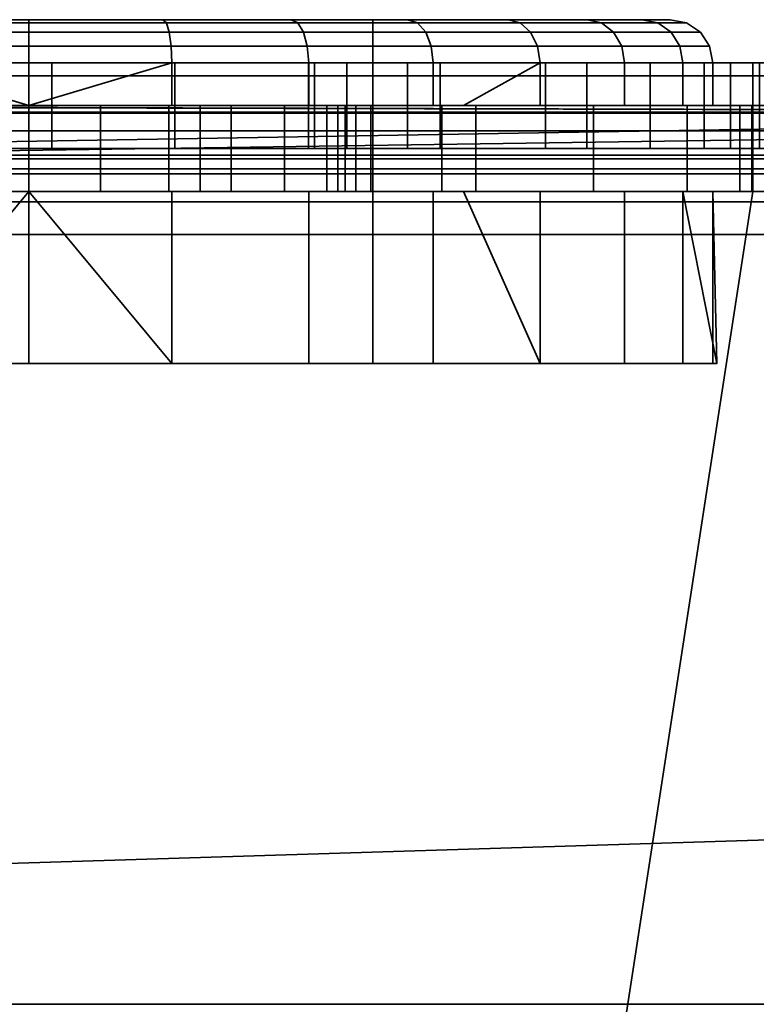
# Model space of a CAD drawing. Header units: millimetres. Extents: x -603 to 3703, y -115 to 249.
# Tile 588 of 656: x 1078.89 to 1087.46, y -24.95 to -13.5. Entities that reach past the tile are written whole.
import ezdxf

# ---------------------------------------------------------------- set-up
doc = ezdxf.new("R2010")
doc.units = ezdxf.units.MM
doc.layers.add('152', color=7, linetype='Continuous', true_color=0xffffff)

# ---------------------------------------------------------------- blocks, each defined once
blk = doc.blocks.new('UG_SURFACE_031')
at = {"layer": '152', "color": 252, "linetype": 'Continuous', "lineweight": 35}
for points in [[(1080.559, -13.5, 1098.664), (1077.441, -13.5, 1098.664), (1074.592, -13.5, 1099.932), (1075, -13.5, 1102)], [(1075, -13.5, 1102), (1083, -13.5, 1102), (1083.408, -13.5, 1099.932), (1080.559, -13.5, 1098.664)], [(1083, -13.5, 1110), (1075, -13.5, 1110), (1075.949, -13.5, 1112.852), (1079, -13.5, 1113.5)], [(1083, -13.5, 1102), (1075, -13.5, 1102), (1075, -17.5, 1102), (1083, -17.5, 1102)], [(1075, -13.5, 1110), (1083, -13.5, 1110), (1083, -17.5, 1110), (1075, -17.5, 1110)], [(1075.872, -13.538, 1113.026), (1079, -13.538, 1113.691), (1079, -13.5, 1113.5), (1075.949, -13.5, 1112.852)], [(1080.599, -13.538, 1098.477), (1077.401, -13.538, 1098.477), (1077.441, -13.5, 1098.664), (1080.559, -13.5, 1098.664)], [(1079, -13.538, 1113.691), (1082.128, -13.538, 1113.026), (1082.051, -13.5, 1112.852), (1079, -13.5, 1113.5)], [(1079, -13.5, 1113.5), (1082.051, -13.5, 1112.852), (1083, -13.5, 1110)], [(1083.521, -13.538, 1099.778), (1080.599, -13.538, 1098.477), (1080.559, -13.5, 1098.664), (1083.408, -13.5, 1099.932)], [(1082.128, -13.538, 1113.026), (1084.716, -13.538, 1111.147), (1084.574, -13.5, 1111.019), (1082.051, -13.5, 1112.852)], [(1082.051, -13.5, 1112.852), (1084.574, -13.5, 1111.019), (1083, -13.5, 1110)], [(1083, -13.5, 1102), (1083, -13.5, 1110), (1084.574, -13.5, 1111.019), (1086.133, -13.5, 1108.318)], [(1085.495, -13.5, 1102.25), (1083.408, -13.5, 1099.932), (1083, -13.5, 1102)], [(1086.133, -13.5, 1108.318), (1086.459, -13.5, 1105.216), (1085.495, -13.5, 1102.25), (1083, -13.5, 1102)], [(1083, -13.5, 1110), (1083, -13.5, 1102), (1083, -17.5, 1102), (1083, -17.5, 1110)], [(1085.661, -13.538, 1102.154), (1083.521, -13.538, 1099.778), (1083.408, -13.5, 1099.932), (1085.495, -13.5, 1102.25)], [(1084.716, -13.538, 1111.147), (1086.315, -13.538, 1108.377), (1086.133, -13.5, 1108.318), (1084.574, -13.5, 1111.019)], [(1086.649, -13.538, 1105.196), (1085.661, -13.538, 1102.154), (1085.495, -13.5, 1102.25), (1086.459, -13.5, 1105.216)], [(1086.315, -13.538, 1108.377), (1086.649, -13.538, 1105.196), (1086.459, -13.5, 1105.216), (1086.133, -13.5, 1108.318)], [(1075.806, -13.646, 1113.175), (1079, -13.646, 1113.854), (1079, -13.538, 1113.691), (1075.872, -13.538, 1113.026)], [(1080.633, -13.646, 1098.318), (1077.367, -13.646, 1098.318), (1077.401, -13.538, 1098.477), (1080.599, -13.538, 1098.477)], [(1079, -13.646, 1113.854), (1082.194, -13.646, 1113.175), (1082.128, -13.538, 1113.026), (1079, -13.538, 1113.691)], [(1083.616, -13.646, 1099.646), (1080.633, -13.646, 1098.318), (1080.599, -13.538, 1098.477), (1083.521, -13.538, 1099.778)], [(1082.194, -13.646, 1113.175), (1084.836, -13.646, 1111.255), (1084.716, -13.538, 1111.147), (1082.128, -13.538, 1113.026)], [(1085.801, -13.646, 1102.073), (1083.616, -13.646, 1099.646), (1083.521, -13.538, 1099.778), (1085.661, -13.538, 1102.154)], [(1084.836, -13.646, 1111.255), (1086.469, -13.646, 1108.427), (1086.315, -13.538, 1108.377), (1084.716, -13.538, 1111.147)], [(1086.811, -13.646, 1105.179), (1085.801, -13.646, 1102.073), (1085.661, -13.538, 1102.154), (1086.649, -13.538, 1105.196)], [(1086.469, -13.646, 1108.427), (1086.811, -13.646, 1105.179), (1086.649, -13.538, 1105.196), (1086.315, -13.538, 1108.377)], [(1075.762, -13.809, 1113.274), (1079, -13.809, 1113.962), (1079, -13.646, 1113.854), (1075.806, -13.646, 1113.175)], [(1080.655, -13.809, 1098.212), (1077.345, -13.809, 1098.212), (1077.367, -13.646, 1098.318), (1080.633, -13.646, 1098.318)], [(1079, -13.809, 1113.962), (1082.238, -13.809, 1113.274), (1082.194, -13.646, 1113.175), (1079, -13.646, 1113.854)], [(1083.68, -13.809, 1099.559), (1080.655, -13.809, 1098.212), (1080.633, -13.646, 1098.318), (1083.616, -13.646, 1099.646)], [(1082.238, -13.809, 1113.274), (1084.917, -13.809, 1111.328), (1084.836, -13.646, 1111.255), (1082.194, -13.646, 1113.175)], [(1085.895, -13.809, 1102.019), (1083.68, -13.809, 1099.559), (1083.616, -13.646, 1099.646), (1085.801, -13.646, 1102.073)], [(1084.917, -13.809, 1111.328), (1086.572, -13.809, 1108.46), (1086.469, -13.646, 1108.427), (1084.836, -13.646, 1111.255)], [(1086.918, -13.809, 1105.168), (1085.895, -13.809, 1102.019), (1085.801, -13.646, 1102.073), (1086.811, -13.646, 1105.179)], [(1086.572, -13.809, 1108.46), (1086.918, -13.809, 1105.168), (1086.811, -13.646, 1105.179), (1086.469, -13.646, 1108.427)], [(1075.746, -14, 1113.308), (1079, -14, 1114), (1079, -13.809, 1113.962), (1075.762, -13.809, 1113.274)], [(1080.663, -14, 1098.175), (1077.337, -14, 1098.175), (1077.345, -13.809, 1098.212), (1080.655, -13.809, 1098.212)], [(1079, -14, 1114), (1082.254, -14, 1113.308), (1082.238, -13.809, 1113.274), (1079, -13.809, 1113.962)], [(1083.702, -14, 1099.528), (1080.663, -14, 1098.175), (1080.655, -13.809, 1098.212), (1083.68, -13.809, 1099.559)], [(1082.254, -14, 1113.308), (1084.945, -14, 1111.353), (1084.917, -13.809, 1111.328), (1082.238, -13.809, 1113.274)], [(1085.928, -14, 1102), (1083.702, -14, 1099.528), (1083.68, -13.809, 1099.559), (1085.895, -13.809, 1102.019)], [(1084.945, -14, 1111.353), (1086.608, -14, 1108.472), (1086.572, -13.809, 1108.46), (1084.917, -13.809, 1111.328)], [(1086.956, -14, 1105.164), (1085.928, -14, 1102), (1085.895, -13.809, 1102.019), (1086.918, -13.809, 1105.168)], [(1086.608, -14, 1108.472), (1086.956, -14, 1105.164), (1086.918, -13.809, 1105.168), (1086.572, -13.809, 1108.46)], [(1079, -14.5, 1114), (1079, -14, 1114), (1075.746, -14, 1113.308), (1075.746, -14.5, 1113.308)], [(1077.337, -14, 1098.175), (1080.663, -14, 1098.175), (1079, -14.5, 1098)], [(1079, -14.5, 1098), (1077.337, -14.5, 1098.175), (1077.337, -14, 1098.175)], [(1080.663, -14, 1098.175), (1080.663, -14.5, 1098.175), (1079, -14.5, 1098)], [(1082.254, -14.5, 1113.308), (1082.254, -14, 1113.308), (1079, -14, 1114), (1079, -14.5, 1114)], [(1080.663, -14.5, 1098.175), (1080.663, -14, 1098.175), (1083.702, -14, 1099.528), (1083.702, -14.5, 1099.528)], [(1084.945, -14, 1111.353), (1082.254, -14, 1113.308), (1082.254, -14.5, 1113.308), (1084.055, -14.5, 1112)], [(1083.702, -14.5, 1099.528), (1083.702, -14, 1099.528), (1085.928, -14, 1102), (1085.928, -14.5, 1102)], [(1084.055, -14.5, 1112), (1084.945, -14.5, 1111.353), (1084.945, -14, 1111.353)], [(1086.608, -14.5, 1108.472), (1086.608, -14, 1108.472), (1084.945, -14, 1111.353), (1084.945, -14.5, 1111.353)], [(1085.928, -14.5, 1102), (1085.928, -14, 1102), (1086.956, -14, 1105.164), (1086.956, -14.5, 1105.164)], [(1086.956, -14.5, 1105.164), (1086.956, -14, 1105.164), (1086.608, -14, 1108.472), (1086.608, -14.5, 1108.472)], [(1032, -14.576, 1158.183), (1099.744, -14.576, 1158.183), (1070.58, -14.5, 1157.8), (1067.455, -14.5, 1157.8)], [(1099.744, -14.576, 1004.817), (1032, -14.576, 1004.817), (1064.375, -14.5, 1005.2), (1067.455, -14.5, 1005.2)], [(1099.744, -14.576, 1004.817), (1067.455, -14.5, 1005.2), (1070.58, -14.5, 1005.2)], [(1099.744, -14.576, 1158.183), (1087.42, -14.5, 1157.8), (1070.58, -14.5, 1157.8)], [(1070.58, -14.5, 1005.2), (1087.42, -14.5, 1005.2), (1099.744, -14.576, 1004.817)], [(1070.58, -14.5, 1061.42), (1078.168, -14.5, 1080.087), (1079, -14.5, 1080)], [(1079, -14.5, 1080), (1079.832, -14.5, 1080.087), (1087.42, -14.5, 1061.42), (1070.58, -14.5, 1061.42)], [(1070.58, -14.5, 1093), (1087.42, -14.5, 1093), (1079, -14.5, 1088), (1077.373, -14.5, 1087.654)], [(1070.58, -14.5, 1157.8), (1087.42, -14.5, 1157.8), (1082.254, -14.5, 1113.308), (1079, -14.5, 1114)], [(1079, -14.5, 1114), (1075.746, -14.5, 1113.308), (1070.58, -14.5, 1157.8)], [(1070.58, -14.5, 1093), (1077.337, -14.5, 1098.175), (1079, -14.5, 1098)], [(1079, -14.5, 1098), (1080.663, -14.5, 1098.175), (1087.42, -14.5, 1093), (1070.58, -14.5, 1093)], [(1070.58, -14.5, 1061.42), (1087.42, -14.5, 1061.42), (1082.595, -14.5, 1042.077), (1079, -14.5, 1042.841)], [(1079, -14.5, 1042.841), (1075.405, -14.5, 1042.077), (1070.58, -14.5, 1061.42)], [(1077.01, -14.5, 1009.746), (1079, -14.5, 1009.35), (1087.42, -14.5, 1005.2), (1070.58, -14.5, 1005.2)], [(1079, -14.5, 1042.841), (1079, -15.5, 1042.841), (1075.405, -15.5, 1042.077), (1075.405, -14.5, 1042.077)], [(1077.01, -14.5, 1009.746), (1077.01, -15.5, 1009.746), (1079, -15.5, 1009.35), (1079, -14.5, 1009.35)], [(1077.373, -15.5, 1087.654), (1077.373, -14.5, 1087.654), (1079, -14.5, 1088), (1079, -15.5, 1088)], [(1079, -14.5, 1080), (1078.168, -14.5, 1080.087), (1078.168, -15.5, 1080.087), (1079, -15.5, 1080)], [(1087.42, -14.5, 1005.2), (1079, -14.5, 1009.35), (1080.99, -14.5, 1009.746)], [(1080.627, -14.5, 1087.654), (1079, -14.5, 1088), (1087.42, -14.5, 1093)], [(1082.595, -14.5, 1042.077), (1082.595, -15.5, 1042.077), (1079, -15.5, 1042.841), (1079, -14.5, 1042.841)], [(1079, -14.5, 1009.35), (1079, -15.5, 1009.35), (1080.99, -15.5, 1009.746), (1080.99, -14.5, 1009.746)], [(1079, -15.5, 1080), (1079.832, -15.5, 1080.087), (1079.832, -14.5, 1080.087), (1079, -14.5, 1080)], [(1079, -15.5, 1088), (1079, -14.5, 1088), (1080.627, -14.5, 1087.654), (1080.627, -15.5, 1087.654)], [(1079.832, -14.5, 1080.087), (1081.351, -14.5, 1080.764), (1087.42, -14.5, 1061.42)], [(1081.351, -15.5, 1080.764), (1081.351, -14.5, 1080.764), (1079.832, -14.5, 1080.087), (1079.832, -15.5, 1080.087)], [(1087.42, -14.5, 1093), (1081.973, -14.5, 1086.676), (1080.627, -14.5, 1087.654)], [(1080.627, -15.5, 1087.654), (1080.627, -14.5, 1087.654), (1081.973, -14.5, 1086.676), (1081.973, -15.5, 1086.676)], [(1080.663, -14.5, 1098.175), (1083.702, -14.5, 1099.528), (1087.42, -14.5, 1093)], [(1080.99, -14.5, 1009.746), (1082.677, -14.5, 1010.873), (1087.42, -14.5, 1005.2)], [(1080.99, -14.5, 1009.746), (1080.99, -15.5, 1009.746), (1082.677, -15.5, 1010.873), (1082.677, -14.5, 1010.873)], [(1087.42, -14.5, 1061.42), (1081.351, -14.5, 1080.764), (1082.464, -14.5, 1082)], [(1082.464, -15.5, 1082), (1082.464, -14.5, 1082), (1081.351, -14.5, 1080.764), (1081.351, -15.5, 1080.764)], [(1082.804, -14.5, 1085.236), (1081.973, -14.5, 1086.676), (1087.42, -14.5, 1093)], [(1081.973, -15.5, 1086.676), (1081.973, -14.5, 1086.676), (1082.804, -14.5, 1085.236), (1082.804, -15.5, 1085.236)], [(1087.42, -14.5, 1157.8), (1087.42, -14.5, 1112), (1084.055, -14.5, 1112), (1082.254, -14.5, 1113.308)], [(1087.42, -14.5, 1093), (1087.42, -14.5, 1061.42), (1082.464, -14.5, 1082), (1082.978, -14.5, 1083.582)], [(1082.978, -15.5, 1083.582), (1082.978, -14.5, 1083.582), (1082.464, -14.5, 1082), (1082.464, -15.5, 1082)], [(1085.569, -14.5, 1039.917), (1082.595, -14.5, 1042.077), (1087.42, -14.5, 1061.42)], [(1085.569, -14.5, 1039.917), (1085.569, -15.5, 1039.917), (1082.595, -15.5, 1042.077), (1082.595, -14.5, 1042.077)], [(1087.42, -14.5, 1005.2), (1082.677, -14.5, 1010.873), (1083.804, -14.5, 1012.56)], [(1082.677, -14.5, 1010.873), (1082.677, -15.5, 1010.873), (1083.804, -15.5, 1012.56), (1083.804, -14.5, 1012.56)], [(1082.978, -14.5, 1083.582), (1082.804, -14.5, 1085.236), (1087.42, -14.5, 1093)], [(1082.804, -15.5, 1085.236), (1082.804, -14.5, 1085.236), (1082.978, -14.5, 1083.582), (1082.978, -15.5, 1083.582)], [(1083.702, -14.5, 1099.528), (1085.928, -14.5, 1102), (1087.42, -14.5, 1093)], [(1087.42, -14.5, 1015.975), (1087.42, -14.5, 1005.2), (1083.804, -14.5, 1012.56), (1084.2, -14.5, 1014.55)], [(1083.804, -14.5, 1012.56), (1083.804, -15.5, 1012.56), (1084.2, -15.5, 1014.55), (1084.2, -14.5, 1014.55)], [(1084.945, -14.5, 1111.353), (1084.055, -14.5, 1112), (1087.42, -14.5, 1112)], [(1087.42, -14.5, 1015.975), (1084.2, -14.5, 1015.975), (1084.2, -14.5, 1026.85), (1086.658, -14.5, 1029.583)], [(1084.2, -14.5, 1014.55), (1084.2, -14.5, 1015.975), (1087.42, -14.5, 1015.975)], [(1084.2, -14.5, 1015.975), (1084.2, -14.5, 1014.55), (1084.2, -15.5, 1014.55), (1084.2, -15.5, 1015.975)], [(1084.2, -15.5, 1015.975), (1084.2, -15.5, 1026.85), (1084.2, -14.5, 1026.85), (1084.2, -14.5, 1015.975)], [(1084.2, -14.5, 1026.85), (1084.2, -15.5, 1026.85), (1086.658, -15.5, 1029.583), (1086.658, -14.5, 1029.583)], [(1086.608, -14.5, 1108.472), (1084.945, -14.5, 1111.353), (1087.42, -14.5, 1112)], [(1087.42, -14.5, 1061.42), (1087.42, -14.5, 1036.97), (1087.271, -14.5, 1036.97), (1085.569, -14.5, 1039.917)], [(1087.271, -15.5, 1036.97), (1085.569, -15.5, 1039.917), (1085.569, -14.5, 1039.917), (1087.271, -14.5, 1036.97)], [(1085.928, -14.5, 1102), (1086.956, -14.5, 1105.164), (1087.42, -14.5, 1093)], [(1086.956, -14.5, 1105.164), (1086.608, -14.5, 1108.472), (1087.42, -14.5, 1112)], [(1086.658, -14.5, 1029.583), (1087.42, -14.5, 1031.931), (1087.42, -14.5, 1015.975)], [(1087.42, -14.5, 1031.931), (1086.658, -14.5, 1029.583), (1086.658, -15.5, 1029.583), (1087.42, -15.5, 1031.931)], [(1087.42, -14.5, 1112), (1087.42, -14.5, 1093), (1086.956, -14.5, 1105.164)], [(1087.408, -14.5, 1036.734), (1087.271, -14.5, 1036.97), (1087.42, -14.5, 1036.97)], [(1087.271, -14.5, 1036.97), (1087.408, -14.5, 1036.734), (1087.408, -15.5, 1036.734), (1087.271, -15.5, 1036.97)], [(1087.42, -14.5, 1036.97), (1087.42, -14.5, 1036.612), (1087.408, -14.5, 1036.734)], [(1087.42, -15.5, 1036.612), (1087.408, -15.5, 1036.734), (1087.408, -14.5, 1036.734), (1087.42, -14.5, 1036.612)], [(1099.744, -14.576, 1158.183), (1090.546, -14.5, 1157.8), (1087.42, -14.5, 1157.8)], [(1099.744, -14.576, 1004.817), (1087.42, -14.5, 1005.2), (1090.546, -14.5, 1005.2)], [(1090.546, -14.5, 1015.975), (1087.42, -14.5, 1015.975), (1087.42, -14.5, 1031.931), (1087.793, -14.5, 1033.079)], [(1087.793, -14.5, 1033.079), (1087.42, -14.5, 1036.612), (1087.42, -14.5, 1036.97), (1090.546, -14.5, 1036.97)], [(1087.42, -14.5, 1005.2), (1087.42, -14.5, 1015.975), (1090.546, -14.5, 1015.975), (1090.546, -14.5, 1005.2)], [(1087.42, -14.5, 1036.97), (1087.42, -14.5, 1061.42), (1090.546, -14.5, 1061.42), (1090.546, -14.5, 1036.97)], [(1087.42, -14.5, 1061.42), (1087.42, -14.5, 1093), (1090.546, -14.5, 1093), (1090.546, -14.5, 1061.42)], [(1087.42, -14.5, 1093), (1087.42, -14.5, 1112), (1090.546, -14.5, 1112), (1090.546, -14.5, 1093)], [(1087.42, -14.5, 1112), (1087.42, -14.5, 1157.8), (1090.546, -14.5, 1157.8), (1090.546, -14.5, 1112)], [(1087.42, -14.5, 1036.612), (1087.793, -14.5, 1033.079), (1087.793, -15.5, 1033.079), (1087.42, -15.5, 1036.612)], [(1087.42, -15.5, 1031.931), (1087.793, -15.5, 1033.079), (1087.793, -14.5, 1033.079), (1087.42, -14.5, 1031.931)], [(1099.744, -14.576, 1158.183), (1032, -14.576, 1158.183), (1032, -14.793, 1158.507), (1099.879, -14.793, 1158.507)], [(1099.879, -14.793, 1004.493), (1032, -14.793, 1004.493), (1032, -14.576, 1004.817), (1099.744, -14.576, 1004.817)], [(1099.879, -14.793, 1158.507), (1032, -14.793, 1158.507), (1032, -15.117, 1158.724), (1099.968, -15.117, 1158.724)], [(1099.968, -15.117, 1004.276), (1032, -15.117, 1004.276), (1032, -14.793, 1004.493), (1099.879, -14.793, 1004.493)], [(1099.968, -15.117, 1158.724), (1032, -15.117, 1158.724), (1032, -15.5, 1158.8), (1100, -15.5, 1158.8)], [(1100, -15.5, 1004.2), (1032, -15.5, 1004.2), (1032, -15.117, 1004.276), (1099.968, -15.117, 1004.276)], [(1032, -15.5, 1004.2), (1100, -15.5, 1004.2), (1100, -28.5, 1004.2), (1032, -28.5, 1004.2)], [(1100, -15.5, 1158.8), (1032, -15.5, 1158.8), (1032, -28.5, 1158.8), (1100, -28.5, 1158.8)], [(1072.58, -28.5, 1005.2), (1085.42, -28.5, 1005.2), (1087.42, -15.5, 1005.2), (1070.58, -15.5, 1005.2)], [(1070.58, -15.5, 1157.8), (1087.42, -15.5, 1157.8), (1085.42, -28.5, 1157.8), (1072.58, -28.5, 1157.8)], [(1087.42, -15.5, 1093), (1070.58, -15.5, 1093), (1079, -15.5, 1088), (1080.627, -15.5, 1087.654)], [(1077.373, -15.5, 1087.654), (1079, -15.5, 1088), (1070.58, -15.5, 1093)], [(1070.58, -15.5, 1061.42), (1087.42, -15.5, 1061.42), (1079, -15.5, 1080), (1078.168, -15.5, 1080.087)], [(1087.42, -15.5, 1157.8), (1070.58, -15.5, 1157.8), (1075.746, -15.5, 1113.308), (1079, -15.5, 1114)], [(1079, -15.5, 1098), (1077.337, -15.5, 1098.175), (1070.58, -15.5, 1093), (1087.42, -15.5, 1093)], [(1070.58, -15.5, 1005.2), (1079, -15.5, 1009.35), (1077.01, -15.5, 1009.746)], [(1080.99, -15.5, 1009.746), (1079, -15.5, 1009.35), (1070.58, -15.5, 1005.2), (1087.42, -15.5, 1005.2)], [(1070.58, -15.5, 1061.42), (1075.405, -15.5, 1042.077), (1079, -15.5, 1042.841)], [(1079, -15.5, 1042.841), (1082.595, -15.5, 1042.077), (1087.42, -15.5, 1061.42), (1070.58, -15.5, 1061.42)], [(1079, -17.5, 1114), (1079, -15.5, 1114), (1075.746, -15.5, 1113.308), (1075.746, -17.5, 1113.308)], [(1080.663, -17.5, 1098.175), (1077.337, -17.5, 1098.175), (1079, -15.5, 1098)], [(1077.337, -17.5, 1098.175), (1077.337, -15.5, 1098.175), (1079, -15.5, 1098)], [(1079, -15.5, 1114), (1082.254, -15.5, 1113.308), (1087.42, -15.5, 1157.8)], [(1087.42, -15.5, 1093), (1080.663, -15.5, 1098.175), (1079, -15.5, 1098)], [(1079.832, -15.5, 1080.087), (1079, -15.5, 1080), (1087.42, -15.5, 1061.42)], [(1082.254, -17.5, 1113.308), (1082.254, -15.5, 1113.308), (1079, -15.5, 1114), (1079, -17.5, 1114)], [(1079, -15.5, 1098), (1080.663, -15.5, 1098.175), (1080.663, -17.5, 1098.175)], [(1087.42, -15.5, 1061.42), (1081.351, -15.5, 1080.764), (1079.832, -15.5, 1080.087)], [(1080.627, -15.5, 1087.654), (1081.973, -15.5, 1086.676), (1087.42, -15.5, 1093)], [(1087.42, -15.5, 1093), (1083.702, -15.5, 1099.528), (1080.663, -15.5, 1098.175)], [(1080.663, -17.5, 1098.175), (1080.663, -15.5, 1098.175), (1083.702, -15.5, 1099.528), (1083.702, -17.5, 1099.528)], [(1087.42, -15.5, 1005.2), (1082.677, -15.5, 1010.873), (1080.99, -15.5, 1009.746)], [(1082.464, -15.5, 1082), (1081.351, -15.5, 1080.764), (1087.42, -15.5, 1061.42)], [(1087.42, -15.5, 1093), (1081.973, -15.5, 1086.676), (1082.804, -15.5, 1085.236)], [(1082.254, -15.5, 1113.308), (1084.055, -15.5, 1112), (1087.42, -15.5, 1112), (1087.42, -15.5, 1157.8)], [(1084.055, -15.5, 1112), (1082.254, -15.5, 1113.308), (1082.254, -17.5, 1113.308), (1084.945, -17.5, 1111.353)], [(1082.978, -15.5, 1083.582), (1082.464, -15.5, 1082), (1087.42, -15.5, 1061.42), (1087.42, -15.5, 1093)], [(1087.42, -15.5, 1061.42), (1082.595, -15.5, 1042.077), (1085.569, -15.5, 1039.917)], [(1083.804, -15.5, 1012.56), (1082.677, -15.5, 1010.873), (1087.42, -15.5, 1005.2)], [(1087.42, -15.5, 1093), (1082.804, -15.5, 1085.236), (1082.978, -15.5, 1083.582)], [(1087.42, -15.5, 1093), (1085.928, -15.5, 1102), (1083.702, -15.5, 1099.528)], [(1083.702, -17.5, 1099.528), (1083.702, -15.5, 1099.528), (1085.928, -15.5, 1102), (1085.928, -17.5, 1102)], [(1084.2, -15.5, 1014.55), (1083.804, -15.5, 1012.56), (1087.42, -15.5, 1005.2), (1087.42, -15.5, 1015.975)], [(1087.42, -15.5, 1112), (1084.055, -15.5, 1112), (1084.945, -15.5, 1111.353)], [(1084.945, -17.5, 1111.353), (1084.945, -15.5, 1111.353), (1084.055, -15.5, 1112)], [(1087.42, -15.5, 1015.975), (1084.2, -15.5, 1015.975), (1084.2, -15.5, 1014.55)], [(1086.658, -15.5, 1029.583), (1084.2, -15.5, 1026.85), (1084.2, -15.5, 1015.975), (1087.42, -15.5, 1015.975)], [(1087.42, -15.5, 1112), (1084.945, -15.5, 1111.353), (1086.608, -15.5, 1108.472)], [(1086.608, -17.5, 1108.472), (1086.608, -15.5, 1108.472), (1084.945, -15.5, 1111.353), (1084.945, -17.5, 1111.353)], [(1085.42, -28.5, 1005.2), (1090.546, -28.5, 1005.2), (1090.546, -15.5, 1005.2), (1087.42, -15.5, 1005.2)], [(1087.42, -15.5, 1157.8), (1090.546, -15.5, 1157.8), (1090.546, -28.5, 1157.8), (1085.42, -28.5, 1157.8)], [(1085.569, -15.5, 1039.917), (1087.271, -15.5, 1036.97), (1087.42, -15.5, 1036.97), (1087.42, -15.5, 1061.42)], [(1087.42, -15.5, 1093), (1086.956, -15.5, 1105.164), (1085.928, -15.5, 1102)], [(1085.928, -17.5, 1102), (1085.928, -15.5, 1102), (1086.956, -15.5, 1105.164), (1086.956, -17.5, 1105.164)], [(1087.42, -15.5, 1112), (1086.608, -15.5, 1108.472), (1086.956, -15.5, 1105.164)], [(1086.608, -15.5, 1108.472), (1086.608, -17.5, 1108.472), (1087, -17.5, 1106)], [(1087, -17.5, 1106), (1086.956, -15.5, 1105.164), (1086.608, -15.5, 1108.472)], [(1087.42, -15.5, 1015.975), (1087.42, -15.5, 1031.931), (1086.658, -15.5, 1029.583)], [(1086.956, -15.5, 1105.164), (1087.42, -15.5, 1093), (1087.42, -15.5, 1112)], [(1087, -17.5, 1106), (1086.956, -17.5, 1105.164), (1086.956, -15.5, 1105.164)], [(1087.42, -15.5, 1036.97), (1087.271, -15.5, 1036.97), (1087.408, -15.5, 1036.734)], [(1087.408, -15.5, 1036.734), (1087.42, -15.5, 1036.612), (1087.42, -15.5, 1036.97)], [(1090.546, -15.5, 1036.97), (1087.42, -15.5, 1036.97), (1087.42, -15.5, 1036.612), (1087.793, -15.5, 1033.079)], [(1087.793, -15.5, 1033.079), (1087.42, -15.5, 1031.931), (1087.42, -15.5, 1015.975), (1090.546, -15.5, 1015.975)], [(1090.546, -15.5, 1005.2), (1090.546, -15.5, 1015.975), (1087.42, -15.5, 1015.975), (1087.42, -15.5, 1005.2)], [(1090.546, -15.5, 1036.97), (1090.546, -15.5, 1061.42), (1087.42, -15.5, 1061.42), (1087.42, -15.5, 1036.97)], [(1090.546, -15.5, 1061.42), (1090.546, -15.5, 1093), (1087.42, -15.5, 1093), (1087.42, -15.5, 1061.42)], [(1090.546, -15.5, 1093), (1090.546, -15.5, 1112), (1087.42, -15.5, 1112), (1087.42, -15.5, 1093)], [(1090.546, -15.5, 1112), (1090.546, -15.5, 1157.8), (1087.42, -15.5, 1157.8), (1087.42, -15.5, 1112)], [(1075, -17.5, 1110), (1083, -17.5, 1110), (1079, -17.5, 1114), (1075.746, -17.5, 1113.308)], [(1083, -17.5, 1102), (1075, -17.5, 1102), (1077.337, -17.5, 1098.175), (1080.663, -17.5, 1098.175)], [(1083, -17.5, 1110), (1084.945, -17.5, 1111.353), (1082.254, -17.5, 1113.308), (1079, -17.5, 1114)], [(1080.663, -17.5, 1098.175), (1083.702, -17.5, 1099.528), (1083, -17.5, 1102)], [(1083, -17.5, 1102), (1087, -17.5, 1106), (1086.608, -17.5, 1108.472)], [(1083, -17.5, 1102), (1083.702, -17.5, 1099.528), (1085.928, -17.5, 1102), (1086.956, -17.5, 1105.164)], [(1086.956, -17.5, 1105.164), (1087, -17.5, 1106), (1083, -17.5, 1102)], [(1086.608, -17.5, 1108.472), (1084.945, -17.5, 1111.353), (1083, -17.5, 1110), (1083, -17.5, 1102)]]:
    blk.add_3dface(points, dxfattribs=at)
blk = doc.blocks.new('UG_SURFACE_040')
at = {"layer": '152', "color": 252, "linetype": 'Continuous', "lineweight": 35}
for points in [[(1100.489, -14.152, 1528.235), (1032, -14.152, 1528.235), (1032, -14, 1529), (1100.172, -14, 1529)], [(1078.785, -14, 1530.5), (1100.172, -14, 1529), (1032, -14, 1529)], [(1075.747, -14, 1599.147), (1079, -14, 1598.5), (1079.266, -14, 1563.496), (1075.789, -14, 1562.87)], [(1075.747, -14, 1599.147), (1075.747, -15, 1599.147), (1079, -15, 1598.5), (1079, -14, 1598.5)], [(1079.266, -14, 1563.496), (1079.266, -15, 1563.496), (1075.789, -15, 1562.87), (1075.789, -14, 1562.87)], [(1078.785, -14, 1530.5), (1080.698, -14, 1530.881), (1100.172, -14, 1529)], [(1078.785, -14, 1530.5), (1078.785, -15, 1530.5), (1080.698, -15, 1530.881), (1080.698, -14, 1530.881)], [(1082.698, -14, 1562.654), (1079.266, -14, 1563.496), (1079, -14, 1598.5), (1082.253, -14, 1599.147)], [(1079, -14, 1598.5), (1079, -15, 1598.5), (1082.253, -15, 1599.147), (1082.253, -14, 1599.147)], [(1082.698, -14, 1562.654), (1082.698, -15, 1562.654), (1079.266, -15, 1563.496), (1079.266, -14, 1563.496)], [(1100.172, -14, 1529), (1080.698, -14, 1530.881), (1082.32, -14, 1531.964)], [(1080.698, -14, 1530.881), (1080.698, -15, 1530.881), (1082.32, -15, 1531.964), (1082.32, -14, 1531.964)], [(1082.253, -14, 1599.147), (1085.01, -14, 1600.99), (1082.698, -14, 1562.654)], [(1082.253, -14, 1599.147), (1082.253, -15, 1599.147), (1085.01, -15, 1600.99), (1085.01, -14, 1600.99)], [(1096.271, -14, 1544.617), (1082.32, -14, 1531.964), (1083.404, -14, 1533.587)], [(1082.32, -14, 1531.964), (1096.271, -14, 1544.617), (1098, -14, 1544.25), (1100.172, -14, 1529)], [(1082.32, -14, 1531.964), (1082.32, -15, 1531.964), (1083.404, -15, 1533.587), (1083.404, -14, 1533.587)], [(1085.49, -14, 1560.489), (1082.698, -14, 1562.654), (1086.853, -14, 1603.747)], [(1085.01, -14, 1600.99), (1086.853, -14, 1603.747), (1082.698, -14, 1562.654)], [(1085.49, -14, 1560.489), (1085.49, -15, 1560.489), (1082.698, -15, 1562.654), (1082.698, -14, 1562.654)], [(1083.404, -14, 1533.587), (1083.785, -14, 1535.5), (1094.842, -14, 1545.656), (1096.271, -14, 1544.617)], [(1083.404, -14, 1533.587), (1083.404, -15, 1533.587), (1083.785, -15, 1535.5), (1083.785, -14, 1535.5)], [(1083.785, -14, 1547.975), (1086.228, -14, 1550.527), (1093.773, -14, 1548.944), (1093.958, -14, 1547.187)], [(1093.958, -14, 1547.187), (1094.842, -14, 1545.656), (1083.785, -14, 1535.5), (1083.785, -14, 1547.975)], [(1083.785, -14, 1547.975), (1083.785, -15, 1547.975), (1086.228, -15, 1550.527), (1086.228, -14, 1550.527)], [(1083.785, -14, 1535.5), (1083.785, -15, 1535.5), (1083.785, -15, 1547.975), (1083.785, -14, 1547.975)], [(1085.01, -14, 1600.99), (1085.01, -15, 1600.99), (1086.853, -15, 1603.747), (1086.853, -14, 1603.747)], [(1086.853, -14, 1603.747), (1097.116, -14, 1552.657), (1095.502, -14, 1551.938), (1085.49, -14, 1560.489)], [(1087.161, -14, 1557.376), (1085.49, -14, 1560.489), (1095.502, -14, 1551.938)], [(1087.161, -14, 1557.376), (1087.161, -15, 1557.376), (1085.49, -15, 1560.489), (1085.49, -14, 1560.489)], [(1086.228, -14, 1550.527), (1087.422, -14, 1553.852), (1094.319, -14, 1550.625), (1093.773, -14, 1548.944)], [(1086.228, -14, 1550.527), (1086.228, -15, 1550.527), (1087.422, -15, 1553.852), (1087.422, -14, 1553.852)], [(1107, -14, 1610.172), (1098.884, -14, 1552.657), (1097.116, -14, 1552.657), (1086.853, -14, 1603.747)], [(1086.853, -14, 1603.747), (1087.5, -14, 1607), (1107, -14, 1610.172)], [(1086.853, -14, 1603.747), (1086.853, -15, 1603.747), (1087.5, -15, 1607), (1087.5, -14, 1607)], [(1095.502, -14, 1551.938), (1094.319, -14, 1550.625), (1087.422, -14, 1553.852), (1087.161, -14, 1557.376)], [(1087.422, -14, 1553.852), (1087.422, -15, 1553.852), (1087.161, -15, 1557.376), (1087.161, -14, 1557.376)], [(1100.757, -14.586, 1527.586), (1032, -14.586, 1527.586), (1032, -14.152, 1528.235), (1100.489, -14.152, 1528.235)], [(1100.937, -15.235, 1527.152), (1032, -15.235, 1527.152), (1032, -14.586, 1527.586), (1100.757, -14.586, 1527.586)], [(1100.172, -15, 1529), (1032, -15, 1529), (1032, -15.076, 1528.617), (1100.33, -15.076, 1528.617)], [(1032, -15, 1529), (1100.172, -15, 1529), (1078.785, -15, 1530.5)], [(1071.147, -15, 1603.747), (1082.698, -15, 1562.654), (1085.49, -15, 1560.489)], [(1071.147, -15, 1603.747), (1079.266, -15, 1563.496), (1082.698, -15, 1562.654)], [(1071.147, -15, 1603.747), (1075.789, -15, 1562.87), (1079.266, -15, 1563.496)], [(1085.49, -15, 1560.489), (1094.319, -15, 1550.625), (1095.502, -15, 1551.938), (1071.147, -15, 1603.747)], [(1072.99, -15, 1600.99), (1071.147, -15, 1603.747), (1095.502, -15, 1551.938)], [(1075.747, -15, 1599.147), (1072.99, -15, 1600.99), (1095.502, -15, 1551.938)], [(1095.502, -15, 1551.938), (1079, -15, 1598.5), (1075.747, -15, 1599.147)], [(1080.698, -15, 1530.881), (1078.785, -15, 1530.5), (1100.172, -15, 1529)], [(1082.253, -15, 1599.147), (1079, -15, 1598.5), (1095.502, -15, 1551.938), (1097.116, -15, 1552.657)], [(1082.32, -15, 1531.964), (1080.698, -15, 1530.881), (1100.172, -15, 1529)], [(1097.116, -15, 1552.657), (1085.01, -15, 1600.99), (1082.253, -15, 1599.147)], [(1083.404, -15, 1533.587), (1082.32, -15, 1531.964), (1100.172, -15, 1529)], [(1098, -15, 1544.25), (1083.785, -15, 1535.5), (1083.404, -15, 1533.587), (1100.172, -15, 1529)], [(1083.785, -15, 1547.975), (1083.785, -15, 1535.5), (1094.842, -15, 1545.656), (1093.958, -15, 1547.187)], [(1093.958, -15, 1547.187), (1093.773, -15, 1548.944), (1086.228, -15, 1550.527), (1083.785, -15, 1547.975)], [(1083.785, -15, 1535.5), (1098, -15, 1544.25), (1096.271, -15, 1544.617)], [(1096.271, -15, 1544.617), (1094.842, -15, 1545.656), (1083.785, -15, 1535.5)], [(1097.116, -15, 1552.657), (1086.853, -15, 1603.747), (1085.01, -15, 1600.99)], [(1094.319, -15, 1550.625), (1085.49, -15, 1560.489), (1087.161, -15, 1557.376)], [(1087.422, -15, 1553.852), (1086.228, -15, 1550.527), (1093.773, -15, 1548.944), (1094.319, -15, 1550.625)], [(1107, -15, 1610.172), (1087.5, -15, 1607), (1086.853, -15, 1603.747)], [(1086.853, -15, 1603.747), (1097.116, -15, 1552.657), (1098.884, -15, 1552.657), (1107, -15, 1610.172)], [(1094.319, -15, 1550.625), (1087.161, -15, 1557.376), (1087.422, -15, 1553.852)], [(1100.33, -15.076, 1528.617), (1032, -15.076, 1528.617), (1032, -15.293, 1528.293), (1100.464, -15.293, 1528.293)], [(1101, -16, 1527), (1032, -16, 1527), (1032, -15.235, 1527.152), (1100.937, -15.235, 1527.152)], [(1100.464, -15.293, 1528.293), (1032, -15.293, 1528.293), (1032, -15.617, 1528.076), (1100.554, -15.617, 1528.076)], [(1100.554, -15.617, 1528.076), (1032, -15.617, 1528.076), (1032, -16, 1528), (1100.586, -16, 1528)], [(1032, -16, 1527), (1101, -16, 1527), (1101, -28, 1527), (1032, -28, 1527)], [(1032, -28, 1528), (1100.586, -28, 1528), (1100.586, -16, 1528), (1032, -16, 1528)]]:
    blk.add_3dface(points, dxfattribs=at)
blk = doc.blocks.new('UG_SURFACE_041')
at = {"layer": '152', "color": 35, "linetype": 'Continuous', "lineweight": 35}
for points in [[(1971, -34, 2019), (1971, 0, 2019), (1029, -15.75, 2019), (1029, -28.25, 2019)], [(1971, 0, 2019), (1029, 0, 2019), (1029, -15.75, 2019)], [(1971, -2), (1971, -34), (1029, -28.25), (1029, -15.75)], [(1029, -15.75), (1029, -2), (1971, -2)]]:
    blk.add_3dface(points, dxfattribs=at)
blk = doc.blocks.new('UG_SURFACE_119')
at = {"layer": '152', "color": 252, "linetype": 'Continuous', "lineweight": 35}
for points in [[(1042, 4.014, -7.75), (1026, 4.014, -7.75), (1026, -24.953, -7.75), (1974, -24.953, -7.75)], [(1042, 4.014, -8.75), (1958, 4.014, -8.75), (1026, -24.953, -8.75)], [(1958, 4.014, -8.75), (1974, 4.014, -8.75), (1974, -24.953, -8.75), (1026, -24.953, -8.75)], [(1958, 4.014, -7.75), (1042, 4.014, -7.75), (1974, -24.953, -7.75)], [(1026, -25.835, -7.906), (1974, -25.835, -7.906), (1974, -24.953, -7.75), (1026, -24.953, -7.75)], [(1026, -24.953, -8.75), (1974, -24.953, -8.75), (1974, -25.493, -8.845), (1026, -25.493, -8.845)]]:
    blk.add_3dface(points, dxfattribs=at)
blk = doc.blocks.new('UG_SURFACE_163')
at = {"layer": '152', "color": 252, "linetype": 'Continuous', "lineweight": 35}
for points in [[(1023.5, -30.32, 2023.75), (1976.5, -30.32, 2023.75), (1976.5, 62.52, 2023.75), (1023.5, 62.52, 2023.75)], [(1025, -30.32, 2022.25), (1025, 62.52, 2022.25), (1975, 62.52, 2022.25), (1975, -30.32, 2022.25)], [(970, -13.4, 2077.25), (970, -30.32, 2077.25), (2030, -30.32, 2077.25), (2030, -13.4, 2077.25)], [(971.5, -13.4, 2075.75), (2028.5, -13.4, 2075.75), (2028.5, -30.32, 2075.75), (971.5, -30.32, 2075.75)]]:
    blk.add_3dface(points, dxfattribs=at)

msp = doc.modelspace()

# ---------------------------------------------------------------- linework, layer by layer
at = {"layer": '152', "color": 251, "linetype": 'Continuous', "lineweight": -3, "true_color": 0x636466}
for p, q in [((1083, -13.5, 1102), (1075, -13.5, 1102)), ((1075, -13.5, 1110), (1083, -13.5, 1110)), ((1083, -17.5, 1110), (1083, -13.5, 1110)), ((1083, -17.5, 1102), (1083, -13.5, 1102)), ((1083, -13.5, 1110), (1083, -13.5, 1102)), ((1100.172, -14, 1529), (1032, -14, 1529)), ((1083.785, -14, 1547.975), (1083.785, -14, 1535.5)), ((1083.785, -14, 1535.5), (1083.785, -15, 1535.5)), ((1083.785, -14, 1547.975), (1083.785, -15, 1547.975)), ((1099.586, -14.5, 1005.2), (1032, -14.5, 1005.2)), ((1032, -14.5, 1157.8), (1099.586, -14.5, 1157.8)), ((1084.2, -14.5, 1026.85), (1084.2, -15.5, 1026.85)), ((1084.2, -14.5, 1014.55), (1084.2, -15.5, 1014.55)), ((1084.2, -14.5, 1014.55), (1084.2, -14.5, 1026.85)), ((1100.172, -15, 1529), (1032, -15, 1529)), ((1083.785, -15, 1547.975), (1083.785, -15, 1535.5)), ((1032, -15.5, 1004.2), (1100, -15.5, 1004.2)), ((1032, -15.5, 1157.8), (1099.586, -15.5, 1157.8)), ((1100, -15.5, 1158.8), (1032, -15.5, 1158.8)), ((1032, -15.5, 1005.2), (1099.586, -15.5, 1005.2)), ((1084.2, -15.5, 1014.55), (1084.2, -15.5, 1026.85)), ((1032, -16, 1527), (1101, -16, 1527)), ((1032, -16, 1528), (1100.586, -16, 1528)), ((1075, -17.5, 1110), (1083, -17.5, 1110)), ((1083, -17.5, 1102), (1075, -17.5, 1102)), ((1083, -17.5, 1110), (1083, -17.5, 1102))]:
    msp.add_line(p, q, dxfattribs=at)
at = {"layer": '152', "color": 251, "linetype": 'Continuous', "lineweight": -3, "true_color": 0x636466, "extrusion": (0, -1, 0)}
for centre in [(1079, 1106, 14), (1079, 1106, 17.5)]:
    msp.add_circle(centre, 8, dxfattribs=at)
at = {"layer": '152', "color": 251, "linetype": 'Continuous', "lineweight": -3, "true_color": 0x636466, "extrusion": (0, -1, 4.0817e-16)}
for centre, radius in [((1079, 1106, 14.5), 8), ((1079, 1084, 14.5), 4)]:
    msp.add_circle(centre, radius, dxfattribs=at)
at = {"layer": '152', "color": 251, "linetype": 'Continuous', "lineweight": -3, "true_color": 0x636466, "extrusion": (0, 1, -4.33681e-16)}
for centre, radius in [((-1079, 1106, -15.5), 8), ((-1079, 1084, -15.5), 4)]:
    msp.add_circle(centre, radius, dxfattribs=at)
for centre, radius, start, end in [((-1079, 1555, -14), 8.5, 307.8469, 235.7422), ((-1079, 1607, -14), 8.5, 180, 0), ((-1078.785, 1535.5, -14), 5, 180, 0), ((-1079, 1555, -15), 8.5, 307.8469, 235.7422), ((-1079, 1607, -15), 8.5, 180, 0), ((-1078.785, 1535.5, -15), 5, 180, 0)]:
    msp.add_arc(centre, radius, start, end, dxfattribs=at)
at = {"layer": '152', "color": 251, "linetype": 'Continuous', "lineweight": -3, "true_color": 0x636466, "extrusion": (0, -1, 4.0817e-16)}
for centre, radius, start, end in [((1079, 1034, 14.5), 8.841, 306.0274, 233.9726), ((1079, 1014.55, 14.5), 5.2, 180, 0), ((1079, 1034, 15.5), 8.841, 306.0274, 233.9726), ((1079, 1014.55, 15.5), 5.2, 180, 0)]:
    msp.add_arc(centre, radius, start, end, dxfattribs=at)

# ---------------------------------------------------------------- block references
at = {"layer": '152', "color": 251, "linetype": 'Continuous', "lineweight": -3, "true_color": 0x636466}
for name in ['UG_SURFACE_163', 'UG_SURFACE_119', 'UG_SURFACE_041', 'UG_SURFACE_031', 'UG_SURFACE_040']:
    msp.add_blockref(name, (0, 0), dxfattribs=at)

doc.saveas('drawing.dxf')
